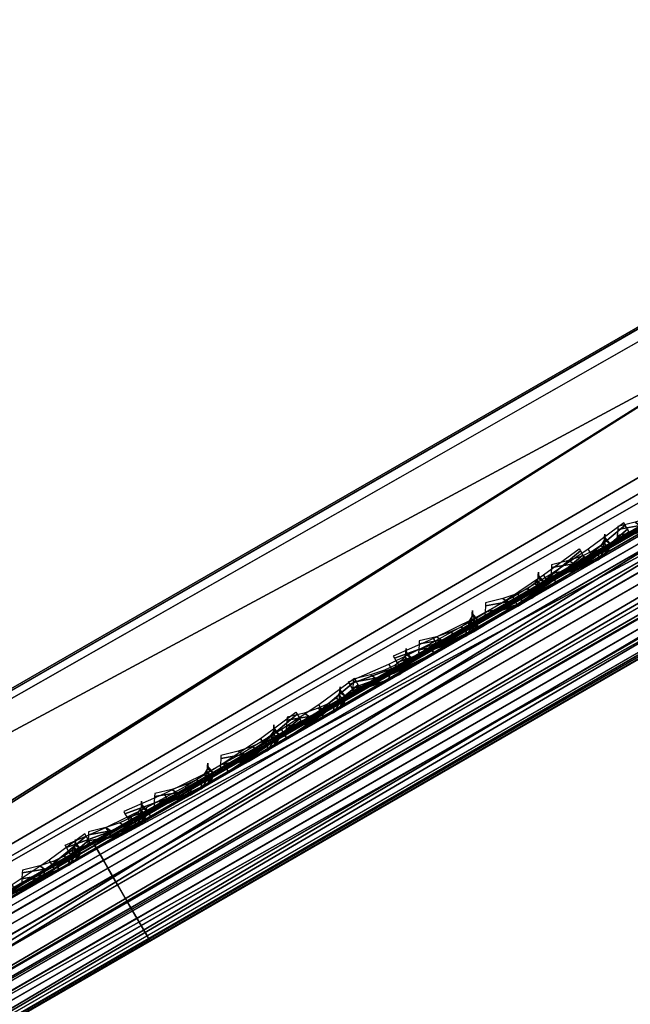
# Model space of a CAD drawing. Header units: inches. Extents: x 0 to 54.6, y -45.5 to 0.
# Tile 349 of 439: x 35.831 to 36.364, y -42.303 to -41.443. Entities that reach past the tile are written whole.
import ezdxf

# ---------------------------------------------------------------- set-up
doc = ezdxf.new("R2010")
doc.units = ezdxf.units.IN
doc.header["$LTSCALE"] = 0.03937
doc.header["$MEASUREMENT"] = 0
for name, color, linetype in [('A-FURN-3-ST', 151, 'Continuous'), ('A-FURN-3-ST-BK', 151, 'Continuous'), ('A-FURN-3-ST-SEAM', 250, 'Continuous'), ('A-FURN-3-STITCH', 15, 'Continuous')]:
    doc.layers.add(name, color=color, linetype=linetype)

msp = doc.modelspace()

# ---------------------------------------------------------------- meshes
at = {"layer": 'A-FURN-3-ST'}
mesh = msp.add_polyface(dxfattribs=at)
corners = [(34.28943, -43.1487, 17.45328), (34.35678, -43.15019, 17.41481), (34.45657, -43.09257, 17.55523), (34.39664, -43.08675, 17.60423), (34.57814, -43.02236, 17.67053), (34.52727, -43.01126, 17.72817), (34.71686, -42.94225, 17.75622), (34.67633, -42.92513, 17.8203), (34.74836, -42.93803, 17.68528), (34.6211, -43.0115, 17.60673), (34.50956, -43.0759, 17.50101), (34.418, -43.12876, 17.37222), (34.35002, -43.16801, 17.22524), (34.28269, -43.19298, 17.25456), (34.30807, -43.19223, 17.06582), (34.74798, -42.71359, 17.97274), (34.71936, -42.66644, 17.97886), (34.57044, -42.81638, 17.91043), (34.54081, -42.76987, 17.91625), (34.40683, -42.9111, 17.80931), (34.37625, -42.86519, 17.81459), (34.26345, -42.99411, 17.67325), (34.25466, -43.13904, 17.47017), (34.36513, -43.07518, 17.62572), (34.49974, -42.99737, 17.75346), (34.65334, -42.90858, 17.8484), (34.82004, -42.81221, 17.90694), (34.24969, -43.00155, 5.04396), (34.38543, -42.85889, 5), (34.44793, -42.96714, 5.03349), (34.33259, -43.09376, 5.10598), (34.49369, -43.04639, 5.125), (34.35558, -43.11031, 5.13407), (34.39611, -43.12743, 5.19814), (34.30435, -43.18044, 5.269), (34.24442, -43.17462, 5.22), (34.31041, -43.19088, 5.40433), (34.24307, -43.21585, 5.375), (34.35735, -43.16378, 5.32323), (34.4276, -43.12322, 5.26907), (34.51043, -43.07539, 5.25), (33.75226, -41.22763, 17.96252), (33.99151, -41.0733, 18), (34.90506, -42.55888, 18), (25.93687, -31.96, 18), (53.48154, -31.83375, 18), (24.57479, -30.87085, 18), (35.03006, -42.77539, 17.75), (34.29392, -43.20039, 16.9), (34.29392, -43.20039, 5.5), (54.00115, -31.53374, 5), (25.55119, -32.41963, 5), (24.20953, -31.34686, 5)]
mesh.append_faces([[corners[k] for k in face] for face in [(0, 1, 2, 3), (3, 2, 4, 5), (5, 4, 6, 7), (8, 6, 9), (9, 6, 4), (9, 4, 10), (10, 4, 2), (10, 2, 11), (11, 2, 1), (11, 1, 12), (12, 1, 13), (12, 13, 14), (15, 16, 17), (17, 16, 18), (17, 18, 19), (19, 18, 20), (19, 20, 21), (22, 0, 3, 23), (23, 3, 5, 24), (24, 5, 7, 25), (21, 23, 24, 19), (19, 24, 25, 17), (17, 25, 26, 15), (27, 28, 29), (27, 29, 30), (30, 29, 31), (30, 31, 32), (32, 31, 33), (32, 33, 34, 35), (36, 37, 38), (38, 37, 34), (38, 34, 39), (39, 34, 33), (39, 33, 40), (40, 33, 31), (41, 18, 16), (42, 16, 43), (44, 45, 46), (10, 11, 47), (47, 11, 12), (47, 12, 14), (14, 48, 47), (49, 36, 40), (40, 36, 38), (40, 38, 39), (50, 51, 52)]])
mesh = msp.add_polyface(dxfattribs=at)
corners = [(53.66729, -31.72628, 17.97884), (53.48154, -31.83375, 18), (53.69382, -31.77463, 17.97283), (53.54404, -31.942, 17.96651), (53.74338, -31.88661, 17.9071), (53.58979, -32.02125, 17.875), (53.75118, -31.91198, 17.87731), (53.75708, -31.9493, 17.80916), (53.90766, -31.86235, 17.75641), (53.91305, -31.81847, 17.82063), (54.04644, -31.78221, 17.67071), (54.06223, -31.7323, 17.72852), (54.16817, -31.71192, 17.55554), (54.19309, -31.65671, 17.60473), (54.12706, -31.74973, 17.50104), (54.01546, -31.81416, 17.60665), (53.88822, -31.88762, 17.68526), (53.75015, -31.96734, 17.73365), (53.60654, -32.05025, 17.75), (54.17872, -31.49418, 17.67355), (54.1548, -31.44422, 17.67781), (54.03514, -31.57722, 17.80945), (54.01045, -31.52773, 17.81449), (53.87145, -31.6719, 17.91058), (53.84588, -31.62295, 17.91621), (53.91017, -31.79024, 17.84869), (54.06389, -31.70142, 17.75378), (54.19873, -31.62351, 17.62621), (54.1312, -31.6926, 5.10495), (54.14379, -31.72604, 5.17418), (54.10941, -31.72124, 5.125), (54.12615, -31.75025, 5.25), (54.12048, -31.66894, 5.0747), (54.06365, -31.642, 5.03349), (54.06448, -31.56073, 5.00789), (54.00115, -31.53374, 5), (54.16664, -31.43776, 5.03812), (35.03006, -42.77539, 17.75), (54.34266, -31.62525, 16.9), (54.32851, -31.63342, 17.06582), (54.28659, -31.65762, 17.22525), (34.29392, -43.20039, 5.5), (54.34266, -31.62525, 5.5), (34.51043, -43.07539, 5.25), (54.21851, -31.69693, 17.37216)]
mesh.append_faces([[corners[k] for k in face] for face in [(0, 1, 2), (2, 1, 3), (2, 3, 4), (4, 3, 5), (4, 5, 6), (6, 5, 7), (6, 7, 8, 9), (9, 8, 10, 11), (11, 10, 12, 13), (14, 12, 15), (15, 12, 10), (15, 10, 16), (16, 10, 8), (16, 8, 17), (17, 8, 7), (17, 7, 18), (18, 7, 5), (19, 20, 21), (21, 20, 22), (21, 22, 23), (23, 22, 24), (23, 24, 2), (2, 24, 0), (23, 2, 4, 25), (25, 4, 6, 9), (25, 9, 11, 26), (26, 11, 13, 27), (23, 25, 26, 21), (21, 26, 27, 19), (28, 29, 30), (30, 29, 31), (28, 30, 32), (32, 30, 33), (32, 33, 34), (34, 33, 35), (34, 35, 36), (37, 38, 18), (18, 38, 39), (18, 39, 40), (38, 41, 42), (42, 43, 31), (40, 44, 18), (18, 44, 14), (18, 14, 15), (15, 16, 18), (18, 16, 17)]])
mesh = msp.add_polyface(dxfattribs=at)
corners = [(35.03006, -42.77539, 17.75), (53.60654, -32.05025, 17.75), (35.01331, -42.74638, 17.875), (53.58979, -32.02125, 17.875), (34.96756, -42.66713, 17.96651), (53.54404, -31.942, 17.96651), (34.90506, -42.55888, 18), (53.48154, -31.83375, 18), (34.67633, -42.92513, 17.8203), (34.71686, -42.94225, 17.75622), (34.86741, -42.85531, 17.80903), (34.83811, -42.83164, 17.8771), (34.88645, -42.8583, 17.73367), (34.74836, -42.93803, 17.68528), (34.82004, -42.81221, 17.90694), (34.74798, -42.71359, 17.97274), (34.71936, -42.66644, 17.97886), (34.65334, -42.90858, 17.8484), (34.38543, -42.85889, 5), (54.00115, -31.53374, 5), (34.44793, -42.96714, 5.03349), (54.06365, -31.642, 5.03349), (34.49369, -43.04639, 5.125), (54.10941, -31.72124, 5.125), (34.51043, -43.07539, 5.25), (54.12615, -31.75025, 5.25), (33.99151, -41.0733, 18), (33.01477, -39.62848, 18), (31.97665, -38.22711, 18), (30.8791, -36.87179, 18), (29.72415, -35.56503, 18), (28.51394, -34.30928, 18), (27.25073, -33.10686, 18), (25.93687, -31.96, 18), (34.6211, -43.0115, 17.60673), (34.50956, -43.0759, 17.50101), (34.29392, -43.20039, 16.9), (54.34266, -31.62525, 16.9), (34.29392, -43.20039, 5.5), (54.34266, -31.62525, 5.5), (33.48546, -41.39569, 5), (32.52327, -39.97263, 5), (31.50064, -38.59237, 5), (30.41947, -37.25746, 5), (29.28178, -35.97039, 5), (28.08968, -34.73354, 5), (26.84538, -33.54922, 5), (25.55119, -32.41963, 5)]
mesh.append_faces([[corners[k] for k in face] for face in [(0, 1, 2), (2, 1, 3), (2, 3, 4), (4, 3, 5), (4, 5, 6), (6, 5, 7), (8, 9, 10, 11), (11, 10, 2), (2, 10, 0), (0, 10, 12), (12, 10, 13), (13, 10, 9), (11, 2, 14), (14, 2, 4), (14, 4, 15), (15, 4, 6), (15, 6, 16), (17, 8, 11, 14), (18, 19, 20), (20, 19, 21), (20, 21, 22), (22, 21, 23), (22, 23, 24), (24, 23, 25), (6, 7, 26), (26, 7, 27), (27, 7, 28), (28, 7, 29), (29, 7, 30), (30, 7, 31), (31, 7, 32), (32, 7, 33), (12, 13, 0), (0, 13, 34), (0, 34, 35), (0, 36, 37), (36, 38, 37), (39, 38, 24), (18, 40, 19), (19, 40, 41), (19, 41, 42), (42, 43, 19), (19, 43, 44), (19, 44, 45), (45, 46, 19), (19, 46, 47)]])
at = {"layer": 'A-FURN-3-ST-BK'}
mesh = msp.add_polyface(dxfattribs=at)
corners = [(34.71906, -42.66592, 17.97886), (34.90506, -42.55888, 18), (34.74564, -42.71434, 17.98487), (34.96756, -42.66713, 18.03349), (34.7952, -42.82631, 18.05057), (35.01331, -42.74638, 18.125), (34.80302, -42.85174, 18.08043), (34.80891, -42.88904, 18.14857), (34.60213, -43.0084, 18.07601), (34.60752, -42.96453, 18.01179), (34.80198, -42.90707, 18.22406), (35.03006, -42.77539, 18.25), (34.60462, -42.93622, 17.98365), (34.76112, -42.87562, 31.88222), (34.72546, -42.93713, 31.84983), (34.83277, -42.87517, 31.55359), (34.87252, -42.81128, 31.57469), (34.87665, -42.825, 31.51125), (34.789, -42.91456, 31.47705), (34.70335, -42.96401, 31.7421), (34.88463, -42.77419, 31.58392), (34.90688, -42.70116, 31.53621), (34.87859, -42.63642, 31.60416), (34.87156, -42.57649, 31.54521), (34.77371, -42.63308, 31.84811), (34.76152, -42.70411, 31.92746), (34.63483, -42.71341, 32.1288), (34.77144, -42.83958, 31.89638), (38.03919, -40.74781, 18.6363), (36.4782, -41.71312, 25.08913), (36.48364, -41.85103, 25.07093), (36.47121, -41.88843, 25.06258), (36.43092, -41.95252, 25.04362), (38.04419, -40.99624, 18.60233), (37.95657, -41.08577, 18.56815), (38.07445, -40.87245, 18.6273), (37.62326, -40.98953, 18), (37.68576, -41.09778, 18.03349), (37.73151, -41.17703, 18.125), (37.74826, -41.20603, 18.25), (36.67936, -39.45016, 18), (36.8314, -39.35285, 18.03372), (37.72215, -40.93205, 18.01336), (37.81583, -40.87761, 18.05237), (36.96295, -39.26869, 18.13035), (37.89924, -40.82913, 18.11525), (37.96805, -40.78915, 18.19851), (37.05629, -39.20907, 18.27683), (38.01858, -40.75978, 18.29773), (33.99151, -41.0733, 18), (34.58269, -43.03367, 18.14716), (34.58177, -43.0342, 31.9877), (37.08486, -39.19133, 18.6363), (33.95887, -41.09246, 31.54521)]
mesh.append_faces([[corners[k] for k in face] for face in [(0, 1, 2), (2, 1, 3), (2, 3, 4), (4, 3, 5), (4, 5, 6), (6, 5, 7), (6, 7, 8, 9), (10, 8, 7), (10, 7, 11), (11, 7, 5), (12, 4, 6, 9), (13, 14, 15, 16), (16, 15, 17), (17, 15, 18), (18, 15, 19), (19, 15, 14), (16, 17, 20), (20, 17, 21), (20, 21, 22), (22, 21, 23), (22, 23, 24), (22, 24, 25), (25, 24, 26), (27, 13, 16, 20), (25, 27, 20, 22), (28, 23, 29), (29, 23, 21), (29, 21, 30), (30, 21, 17), (30, 17, 31), (31, 17, 32), (31, 32, 33), (33, 32, 34), (34, 32, 18), (18, 32, 17), (31, 33, 30), (30, 33, 35), (30, 35, 29), (29, 35, 28), (1, 36, 3), (3, 36, 37), (3, 37, 5), (5, 37, 38), (5, 38, 11), (11, 38, 39), (40, 41, 42), (42, 41, 43), (43, 44, 45), (45, 44, 46), (46, 47, 48), (42, 36, 40), (1, 49, 36), (36, 49, 40), (18, 50, 10), (18, 10, 11), (11, 39, 18), (18, 39, 34), (19, 51, 18), (28, 52, 23), (23, 52, 53)]])
mesh = msp.add_polyface(dxfattribs=at)
corners = [(34.60752, -42.96453, 18.01179), (34.60213, -43.0084, 18.07601), (34.41153, -43.11843, 17.95838), (34.42731, -43.0685, 17.90055), (34.38054, -43.15039, 18.02246), (34.58269, -43.03367, 18.14716), (34.80198, -42.90707, 18.22406), (34.04719, -43.11646, 17.32321), (33.96993, -43.09697, 17.1146), (34.0242, -43.06574, 17.32095), (34.13575, -43.06548, 17.51441), (34.11232, -43.01504, 17.51112), (34.25494, -42.99686, 17.68201), (34.23091, -42.94681, 17.67779), (34.40014, -42.91326, 17.8196), (34.37538, -42.86368, 17.8146), (34.56586, -42.81785, 17.92181), (34.54023, -42.76882, 17.9162), (34.74564, -42.71434, 17.98487), (34.71906, -42.66592, 17.97886), (34.7952, -42.82631, 18.05057), (34.60462, -42.93622, 17.98365), (34.42897, -43.03752, 17.87522), (34.26943, -43.15958, 17.75083), (34.27507, -43.12627, 17.72928), (34.14875, -43.19912, 17.55153), (34.34405, -43.11652, 32.47082), (34.3237, -43.16912, 32.41686), (34.45671, -43.09232, 32.27669), (34.48212, -43.03677, 32.32532), (34.57494, -43.02405, 32.11984), (34.60486, -42.96588, 32.1625), (34.72546, -42.93713, 31.84983), (34.76112, -42.87562, 31.88222), (34.70335, -42.96401, 31.7421), (34.58177, -43.0342, 31.9877), (34.42769, -43.12317, 32.20763), (34.76152, -42.70411, 31.92746), (34.63483, -42.71341, 32.1288), (34.5973, -42.79906, 32.22213), (34.4588, -42.81521, 32.38015), (34.46832, -42.87364, 32.39331), (34.32321, -42.95754, 32.54629), (34.34769, -43.08439, 32.49443), (34.48798, -43.00335, 32.34659), (34.24987, -42.93605, 32.59524), (34.16395, -43.04963, 32.67918), (34.19373, -43.17334, 32.62284), (34.01367, -43.07267, 32.76867), (33.99272, -43.14863, 32.79047), (34.61268, -42.9313, 32.18117), (34.77144, -42.83958, 31.89638), (36.67936, -39.45016, 18), (33.99151, -41.0733, 18), (33.01477, -39.62848, 18), (34.90506, -42.55888, 18), (33.75226, -41.22763, 17.96252), (33.52932, -41.37144, 17.85263), (33.33788, -41.49493, 17.67782), (34.789, -42.91456, 31.47705), (34.24479, -43.22876, 32.39583), (33.95887, -41.09246, 31.54521), (33.84704, -41.16461, 31.88978), (34.77371, -42.63308, 31.84811), (34.87156, -42.57649, 31.54521), (33.47491, -41.40468, 32.47717), (33.68386, -41.26988, 32.20401)]
mesh.append_faces([[corners[k] for k in face] for face in [(0, 1, 2, 3), (4, 2, 5), (5, 2, 1), (5, 1, 6), (7, 8, 9), (7, 9, 10), (10, 9, 11), (10, 11, 12), (12, 11, 13), (12, 13, 14), (14, 13, 15), (14, 15, 16), (16, 15, 17), (16, 17, 18), (18, 17, 19), (16, 18, 20, 21), (21, 0, 3, 22), (22, 3, 23, 24), (16, 21, 22, 14), (14, 22, 24, 12), (12, 24, 25, 10), (26, 27, 28, 29), (29, 28, 30, 31), (31, 30, 32, 33), (34, 32, 35), (35, 32, 30), (35, 30, 36), (36, 30, 28), (37, 38, 39), (39, 38, 40), (39, 40, 41), (41, 40, 42), (41, 42, 43, 44), (44, 43, 26, 29), (40, 45, 42), (42, 45, 46), (42, 46, 47, 43), (45, 48, 46), (46, 48, 49), (31, 50, 44, 29), (50, 39, 41, 44), (50, 31, 33, 51), (39, 50, 51, 37), (52, 53, 54), (55, 19, 53), (53, 19, 56), (19, 17, 56), (56, 17, 57), (17, 15, 57), (15, 13, 58), (58, 13, 11), (4, 5, 59), (59, 35, 36), (59, 36, 60), (61, 62, 63), (61, 63, 64), (45, 40, 65), (40, 38, 66), (66, 38, 62), (38, 63, 62)]])
at = {"layer": 'A-FURN-3-ST-SEAM'}
mesh = msp.add_polyface(dxfattribs=at)
corners = [(53.74635, -31.90409, 17.83236), (53.75536, -31.9193, 17.83337), (53.59614, -32.01123, 17.85149), (53.5873, -31.99592, 17.85046), (47.40381, -35.58637, 17.85149), (47.39497, -35.57106, 17.85046), (41.21148, -39.16151, 17.85149), (41.20264, -39.1462, 17.85046), (35.03853, -42.7702, 17.90452), (35.03773, -42.76881, 17.88681), (41.23005, -39.19367, 17.88681), (41.23085, -39.19505, 17.90452), (47.42238, -35.61853, 17.88681), (47.42318, -35.61991, 17.90452), (53.61471, -32.04339, 17.88681), (53.6155, -32.04477, 17.90452), (53.77985, -31.94805, 17.86802), (53.78361, -31.94772, 17.8854), (53.76467, -31.93258, 17.84056), (53.60422, -32.02522, 17.85881), (47.41189, -35.60036, 17.85881), (41.21956, -39.1755, 17.85881), (35.02724, -42.75065, 17.85881), (35.01916, -42.73665, 17.85149), (53.56563, -31.9584, 17.9), (53.56917, -31.96451, 17.92554), (53.72597, -31.86583, 17.88252), (53.74079, -31.86543, 17.90601), (47.37684, -35.53965, 17.92554), (47.37331, -35.53354, 17.9), (41.18451, -39.1148, 17.92554), (41.18098, -39.10868, 17.9), (34.99219, -42.68994, 17.92554), (41.19036, -39.12492, 17.939), (47.38269, -35.54978, 17.939), (53.57501, -31.97464, 17.939), (53.74888, -31.87425, 17.91922), (41.19823, -39.13856, 17.94716), (47.39056, -35.56342, 17.94716), (53.58289, -31.98828, 17.94716), (53.75812, -31.88711, 17.92722), (35.0361, -42.76599, 17.92169), (41.22842, -39.19085, 17.92169), (47.42075, -35.61571, 17.92169), (53.61308, -32.04057, 17.92169), (53.78405, -31.94185, 17.90224), (41.18739, -39.11978, 17.86752), (41.18271, -39.11167, 17.88263), (47.37503, -35.53653, 17.88263), (47.37972, -35.54464, 17.86752), (53.56736, -31.96139, 17.88263), (53.57204, -31.9695, 17.86752), (53.7318, -31.86645, 17.86392), (53.73395, -31.87602, 17.8491), (34.98866, -42.68382, 17.9), (53.77544, -31.9176, 17.92594), (53.60042, -32.01865, 17.94586), (47.4081, -35.59379, 17.94586), (41.21577, -39.16893, 17.94586), (53.78127, -31.93144, 17.91645), (53.60787, -32.03156, 17.93618), (47.41555, -35.6067, 17.93618), (41.22322, -39.18184, 17.93618), (35.02344, -42.74407, 17.94586), (35.0309, -42.75698, 17.93618), (53.73896, -31.88905, 17.83805), (53.57894, -31.98144, 17.85626), (47.38661, -35.55658, 17.85626), (41.19428, -39.13172, 17.85626)]
mesh.append_faces([[corners[k] for k in face] for face in [(0, 1, 2, 3), (3, 2, 4, 5), (5, 4, 6, 7), (8, 9, 10, 11), (11, 10, 12, 13), (13, 12, 14, 15), (15, 14, 16, 17), (1, 18, 19, 2), (2, 19, 20, 4), (4, 20, 21, 6), (6, 21, 22, 23), (24, 25, 26), (26, 25, 27), (25, 24, 28), (28, 24, 29), (28, 29, 30), (30, 29, 31), (30, 31, 32), (30, 33, 34, 28), (28, 34, 35, 25), (25, 35, 36, 27), (33, 37, 38, 34), (34, 38, 39, 35), (35, 39, 40, 36), (41, 8, 11, 42), (42, 11, 13, 43), (43, 13, 15, 44), (44, 15, 17, 45), (46, 47, 48, 49), (49, 48, 50, 51), (51, 50, 52, 53), (47, 54, 31), (47, 31, 48), (48, 31, 29), (48, 29, 50), (50, 29, 24), (50, 24, 26), (50, 26, 52), (55, 40, 39, 56), (56, 39, 38, 57), (57, 38, 37, 58), (59, 55, 56, 60), (60, 56, 57, 61), (61, 57, 58, 62), (62, 58, 63, 64), (45, 59, 60, 44), (44, 60, 61, 43), (43, 61, 62, 42), (42, 62, 64, 41), (18, 16, 14, 19), (19, 14, 12, 20), (20, 12, 10, 21), (21, 10, 9, 22), (65, 0, 3, 66), (66, 3, 5, 67), (67, 5, 7, 68), (53, 65, 66, 51), (51, 66, 67, 49), (49, 67, 68, 46)]])
mesh = msp.add_polyface(dxfattribs=at)
corners = [(41.20264, -39.1462, 17.85046), (41.21148, -39.16151, 17.85149), (35.01916, -42.73665, 17.85149), (35.01032, -42.72134, 17.85046), (34.869, -42.82335, 17.83539), (34.86032, -42.80794, 17.83438), (34.71595, -42.91171, 17.78471), (34.70743, -42.89621, 17.78376), (34.5685, -42.99684, 17.69624), (34.56014, -42.98125, 17.69539), (34.56275, -43.04489, 17.74063), (34.57034, -43.03866, 17.72581), (34.72326, -42.95037, 17.81756), (34.71841, -42.95501, 17.83402), (34.88199, -42.85873, 17.87012), (34.87999, -42.86172, 17.88753), (35.03773, -42.76881, 17.88681), (35.03853, -42.7702, 17.90452), (35.02724, -42.75065, 17.85881), (34.87592, -42.83801, 17.8426), (34.72169, -42.92705, 17.79153), (34.57311, -43.01284, 17.70238), (34.99219, -42.68994, 17.92554), (41.18098, -39.10868, 17.9), (34.98866, -42.68382, 17.9), (34.83034, -42.78338, 17.90819), (34.831, -42.77484, 17.88312), (34.66538, -42.87862, 17.85357), (34.67, -42.8678, 17.82983), (34.50645, -42.97037, 17.75821), (34.50592, -42.98418, 17.76948), (34.66693, -42.89122, 17.86609), (34.83406, -42.79473, 17.92143), (34.99803, -42.70006, 17.939), (41.19036, -39.12492, 17.939), (41.18451, -39.1148, 17.92554), (34.50994, -43.00005, 17.7763), (34.67221, -42.90636, 17.87367), (34.84065, -42.80912, 17.92944), (35.00591, -42.7137, 17.94716), (41.19823, -39.13856, 17.94716), (34.55219, -43.04538, 17.755), (34.71051, -42.95397, 17.84999), (34.87485, -42.85908, 17.90441), (35.0361, -42.76599, 17.92169), (34.53681, -42.95949, 17.70966), (34.52497, -42.95552, 17.72231), (34.67725, -42.8676, 17.81367), (34.68674, -42.87293, 17.79962), (34.8353, -42.77634, 17.86601), (34.84237, -42.78308, 17.85115), (34.99038, -42.68681, 17.88263), (34.99507, -42.69492, 17.86752), (41.18271, -39.11167, 17.88263), (41.18739, -39.11978, 17.86752), (34.51506, -42.95725, 17.73687), (41.21577, -39.16893, 17.94586), (35.02344, -42.74407, 17.94586), (34.85839, -42.83937, 17.92817), (34.69016, -42.9365, 17.87246), (34.52809, -43.03007, 17.77522), (35.0309, -42.75698, 17.93618), (34.86737, -42.85139, 17.91865), (34.70069, -42.94762, 17.86346), (34.54012, -43.04033, 17.76712), (41.19428, -39.13172, 17.85626), (35.00196, -42.70686, 17.85626), (34.85104, -42.79399, 17.84008), (34.69723, -42.8828, 17.78915), (34.54904, -42.96835, 17.70024)]
mesh.append_faces([[corners[k] for k in face] for face in [(0, 1, 2, 3), (3, 2, 4, 5), (5, 4, 6, 7), (7, 6, 8, 9), (10, 11, 12, 13), (13, 12, 14, 15), (15, 14, 16, 17), (2, 18, 19, 4), (4, 19, 20, 6), (6, 20, 21, 8), (22, 23, 24), (22, 24, 25), (25, 24, 26), (25, 26, 27), (27, 26, 28), (27, 28, 29), (29, 30, 31, 27), (27, 31, 32, 25), (25, 32, 33, 22), (22, 33, 34, 35), (30, 36, 37, 31), (31, 37, 38, 32), (32, 38, 39, 33), (33, 39, 40, 34), (41, 10, 13, 42), (42, 13, 15, 43), (43, 15, 17, 44), (45, 46, 47, 48), (48, 47, 49, 50), (50, 49, 51, 52), (52, 51, 53, 54), (46, 55, 47), (47, 55, 28), (47, 28, 49), (49, 28, 26), (49, 26, 51), (51, 26, 24), (51, 24, 53), (56, 40, 39, 57), (57, 39, 38, 58), (58, 38, 37, 59), (59, 37, 36, 60), (61, 57, 58, 62), (62, 58, 59, 63), (63, 59, 60, 64), (44, 61, 62, 43), (43, 62, 63, 42), (42, 63, 64, 41), (18, 16, 14, 19), (19, 14, 12, 20), (20, 12, 11, 21), (65, 0, 3, 66), (66, 3, 5, 67), (67, 5, 7, 68), (68, 7, 9, 69), (54, 65, 66, 52), (52, 66, 67, 50), (50, 67, 68, 48), (48, 68, 69, 45)]])
mesh = msp.add_polyface(dxfattribs=at)
corners = [(37.03855, -41.54016, 22.92543), (37.055, -41.57115, 22.92507), (38.11339, -40.96009, 18.62181), (38.09694, -40.92909, 18.62216), (37.72443, -41.14417, 18.05284), (37.74196, -41.17454, 18.05414), (35.92962, -42.22089, 18.05414), (35.91208, -42.19052, 18.05284), (35.9447, -42.24702, 18.09548), (35.94227, -42.24281, 18.07831), (37.75462, -41.19645, 18.07831), (37.75704, -41.20066, 18.09548), (38.09404, -41.00609, 18.61051), (38.10592, -40.99363, 18.6152), (37.04752, -41.60469, 22.91847), (37.03565, -41.61716, 22.91378), (37.0201, -41.62429, 22.90894), (38.07849, -41.01323, 18.60568), (37.75625, -41.19928, 18.11319), (35.9439, -42.24564, 18.11319), (35.90813, -42.18368, 18.14374), (35.91649, -42.19816, 18.14954), (37.72884, -41.1518, 18.14954), (37.72048, -41.13732, 18.14374), (37.7974, -41.11222, 18.15862), (37.79017, -41.09708, 18.15297), (38.01727, -40.96597, 18.59733), (38.0208, -40.98324, 18.59574), (36.9624, -41.5943, 22.89901), (36.95887, -41.57703, 22.90059), (36.96136, -41.55968, 22.90367), (38.01975, -40.94862, 18.6004), (37.78548, -41.08387, 18.14201), (37.71358, -41.12538, 18.13248), (35.90124, -42.17174, 18.13248), (37.70717, -41.11428, 18.1), (35.89656, -42.16363, 18.11737), (37.7089, -41.11727, 18.11737), (37.78542, -41.06911, 18.11036), (37.78376, -41.07405, 18.12728), (38.04041, -40.92189, 18.60928), (38.02766, -40.93323, 18.60453), (36.98201, -41.53296, 22.91254), (36.96927, -41.5443, 22.9078), (37.7107, -41.1204, 18.07446), (35.89483, -42.16064, 18.1), (37.79396, -41.07233, 18.08549), (38.06521, -40.91573, 18.61626), (37.00682, -41.52679, 22.91952), (36.9721, -41.60912, 22.89929), (38.03049, -40.99806, 18.59602), (37.80644, -41.12741, 18.15762), (37.73768, -41.16711, 18.14851), (35.92533, -42.21347, 18.14851), (36.98628, -41.61959, 22.90129), (38.04468, -41.00853, 18.59803), (37.74576, -41.18111, 18.14119), (35.93341, -42.22747, 18.14119), (37.05439, -41.58871, 22.92243), (38.11278, -40.97765, 18.61916), (37.74941, -41.18744, 18.06382), (35.93707, -42.2338, 18.06382), (37.02388, -41.53044, 22.9232), (38.08227, -40.91937, 18.61993), (37.80244, -41.08094, 18.07238), (37.81191, -41.09366, 18.06443), (37.71655, -41.13052, 18.061), (35.90421, -42.17688, 18.061), (35.89836, -42.16676, 18.07446)]
mesh.append_faces([[corners[k] for k in face] for face in [(0, 1, 2, 3), (4, 5, 6, 7), (8, 9, 10, 11), (12, 13, 14, 15), (15, 16, 17, 12), (11, 18, 19, 8), (20, 21, 22, 23), (23, 22, 24, 25), (26, 27, 28, 29), (29, 30, 31, 26), (25, 32, 33, 23), (23, 33, 34, 20), (35, 36, 37), (35, 37, 38), (38, 37, 39), (40, 41, 42), (42, 41, 43), (44, 45, 35), (44, 35, 46), (46, 35, 38), (47, 40, 48), (48, 40, 42), (49, 28, 27, 50), (51, 24, 22, 52), (52, 22, 21, 53), (30, 43, 41, 31), (32, 39, 37, 33), (33, 37, 36, 34), (54, 49, 50, 55), (56, 52, 53, 57), (16, 54, 55, 17), (18, 56, 57, 19), (58, 14, 13, 59), (60, 10, 9, 61), (1, 58, 59, 2), (5, 60, 61, 6), (62, 0, 3, 63), (64, 65, 4, 66), (66, 4, 7, 67), (48, 62, 63, 47), (46, 64, 66, 44), (44, 66, 67, 68)]])
mesh = msp.add_polyface(dxfattribs=at)
corners = [(34.92176, -42.76228, 31.53196), (34.93821, -42.79328, 31.5316), (37.055, -41.57115, 22.92507), (37.03855, -41.54016, 22.92543), (35.91208, -42.19052, 18.05284), (35.92962, -42.22089, 18.05414), (35.02344, -42.74407, 18.05414), (35.00591, -42.7137, 18.05284), (34.91074, -42.84397, 18.08622), (34.91015, -42.83871, 18.06918), (35.0361, -42.76599, 18.07831), (35.03853, -42.7702, 18.09548), (35.94227, -42.24281, 18.07831), (35.9447, -42.24702, 18.09548), (37.03565, -41.61716, 22.91378), (37.04752, -41.60469, 22.91847), (34.93074, -42.82682, 31.525), (34.91886, -42.83928, 31.52031), (34.90331, -42.84642, 31.51547), (37.0201, -41.62429, 22.90894), (35.9439, -42.24564, 18.11319), (35.03773, -42.76881, 18.11319), (34.90805, -42.84368, 18.10379), (35.00196, -42.70686, 18.14374), (35.01032, -42.72134, 18.14954), (35.91649, -42.19816, 18.14954), (35.90813, -42.18368, 18.14374), (36.95887, -41.57703, 22.90059), (36.9624, -41.5943, 22.89901), (34.84562, -42.81643, 31.50554), (34.84209, -42.79916, 31.50712), (34.84457, -42.78181, 31.5102), (36.96136, -41.55968, 22.90367), (35.90124, -42.17174, 18.13248), (34.99507, -42.69492, 18.13248), (34.98866, -42.68382, 18.1), (34.99038, -42.68681, 18.11737), (35.89483, -42.16064, 18.1), (35.89656, -42.16363, 18.11737), (37.70717, -41.11428, 18.1), (36.98201, -41.53296, 22.91254), (36.96927, -41.5443, 22.9078), (34.86522, -42.75508, 31.51907), (34.85248, -42.76643, 31.51433), (34.99219, -42.68994, 18.07446), (35.89836, -42.16676, 18.07446), (37.7107, -41.1204, 18.07446), (37.00682, -41.52679, 22.91952), (34.89003, -42.74892, 31.52605), (34.85531, -42.83125, 31.50582), (36.9721, -41.60912, 22.89929), (35.92533, -42.21347, 18.14851), (35.01916, -42.73665, 18.14851), (34.8695, -42.84172, 31.50782), (36.98628, -41.61959, 22.90129), (35.93341, -42.22747, 18.14119), (35.02724, -42.75065, 18.14119), (34.88571, -42.8137, 18.13884), (34.89457, -42.82724, 18.13157), (34.9376, -42.81084, 31.52896), (37.05439, -41.58871, 22.92243), (35.93707, -42.2338, 18.06382), (35.0309, -42.75698, 18.06382), (34.9065, -42.8288, 18.0548), (34.90008, -42.8153, 18.0452), (34.90709, -42.75257, 31.52973), (37.02388, -41.53044, 22.9232), (35.90421, -42.17688, 18.061), (34.99803, -42.70006, 18.061)]
mesh.append_faces([[corners[k] for k in face] for face in [(0, 1, 2, 3), (4, 5, 6, 7), (8, 9, 10, 11), (11, 10, 12, 13), (14, 15, 16, 17), (17, 18, 19, 14), (13, 20, 21, 11), (11, 21, 22, 8), (23, 24, 25, 26), (27, 28, 29, 30), (30, 31, 32, 27), (26, 33, 34, 23), (35, 36, 37), (37, 36, 38), (37, 38, 39), (40, 41, 42), (42, 41, 43), (44, 35, 45), (45, 35, 37), (45, 37, 46), (47, 40, 48), (48, 40, 42), (49, 29, 28, 50), (51, 25, 24, 52), (31, 43, 41, 32), (33, 38, 36, 34), (53, 49, 50, 54), (55, 51, 52, 56), (56, 52, 57, 58), (18, 53, 54, 19), (20, 55, 56, 21), (21, 56, 58, 22), (59, 16, 15, 60), (61, 12, 10, 62), (62, 10, 9, 63), (1, 59, 60, 2), (5, 61, 62, 6), (6, 62, 63, 64), (65, 0, 3, 66), (67, 4, 7, 68), (48, 65, 66, 47), (45, 67, 68, 44)]])
at = {"layer": 'A-FURN-3-STITCH'}
mesh = msp.add_polymesh((7, 4), dxfattribs=at)
for k, corner in enumerate([(36.39875, -41.86894, 25.42255), (36.39887, -41.86636, 25.42288), (36.39918, -41.86121, 25.42355), (36.39936, -41.85863, 25.42389), (36.39857, -41.87398, 25.46133), (36.40313, -41.87178, 25.46252), (36.40344, -41.86662, 25.46319), (36.39918, -41.86367, 25.46267), (36.39533, -41.87883, 25.49999), (36.3999, -41.87662, 25.50118), (36.4002, -41.87147, 25.50186), (36.39594, -41.86852, 25.50133), (36.38906, -41.88344, 25.53831), (36.39362, -41.88124, 25.5395), (36.39393, -41.87609, 25.54017), (36.38967, -41.87313, 25.53965), (36.37978, -41.88781, 25.57604), (36.38434, -41.8856, 25.57723), (36.38465, -41.88045, 25.57791), (36.38039, -41.8775, 25.57738), (36.36755, -41.89189, 25.61296), (36.37212, -41.88969, 25.61415), (36.37242, -41.88453, 25.61482), (36.36817, -41.88158, 25.6143), (36.35246, -41.89567, 25.64883), (36.35266, -41.8931, 25.64918), (36.35297, -41.88794, 25.64985), (36.35307, -41.88536, 25.65017)]):
    mesh.set_mesh_vertex(divmod(k, 4), corner)
mesh = msp.add_polymesh((7, 4), dxfattribs=at)
for k, corner in enumerate([(36.36279, -41.8897, 17.94995), (36.36169, -41.88783, 17.95138), (36.35949, -41.88412, 17.9543), (36.3584, -41.88228, 17.95579), (36.33163, -41.91263, 17.95562), (36.33174, -41.91299, 17.96081), (36.32955, -41.90928, 17.96373), (36.32724, -41.90521, 17.96146), (36.29924, -41.9343, 17.95878), (36.29935, -41.93467, 17.96397), (36.29716, -41.93096, 17.96689), (36.29485, -41.92688, 17.96462), (36.26582, -41.95459, 17.9594), (36.26593, -41.95496, 17.96459), (36.26374, -41.95125, 17.96751), (36.26143, -41.94717, 17.96524), (36.23158, -41.97337, 17.95748), (36.23169, -41.97374, 17.96267), (36.22949, -41.97003, 17.96559), (36.22718, -41.96595, 17.96332), (36.19672, -41.99052, 17.95303), (36.19683, -41.99089, 17.95822), (36.19464, -41.98718, 17.96114), (36.19233, -41.9831, 17.95887), (36.16147, -42.00594, 17.94608), (36.16038, -42.00411, 17.94758), (36.15818, -42.0004, 17.9505), (36.15707, -41.99852, 17.95192)]):
    mesh.set_mesh_vertex(divmod(k, 4), corner)
mesh = msp.add_polymesh((7, 4), dxfattribs=at)
for k, corner in enumerate([(36.34101, -41.90227, 25.65727), (36.34114, -41.89969, 25.6576), (36.34145, -41.89454, 25.65828), (36.34163, -41.89196, 25.65862), (36.34084, -41.90731, 25.69605), (36.3454, -41.90511, 25.69724), (36.34571, -41.89995, 25.69791), (36.34145, -41.897, 25.69739), (36.3376, -41.91216, 25.73471), (36.34217, -41.90995, 25.73591), (36.34247, -41.9048, 25.73658), (36.33821, -41.90185, 25.73606), (36.33132, -41.91677, 25.77303), (36.33589, -41.91457, 25.77423), (36.3362, -41.90942, 25.7749), (36.33194, -41.90646, 25.77437), (36.32205, -41.92114, 25.81076), (36.32661, -41.91894, 25.81196), (36.32692, -41.91378, 25.81263), (36.32266, -41.91083, 25.81211), (36.30982, -41.92522, 25.84768), (36.31439, -41.92302, 25.84888), (36.31469, -41.91786, 25.84955), (36.31043, -41.91491, 25.84902), (36.29473, -41.929, 25.88355), (36.29493, -41.92643, 25.8839), (36.29524, -41.92127, 25.88457), (36.29534, -41.91869, 25.8849)]):
    mesh.set_mesh_vertex(divmod(k, 4), corner)
mesh = msp.add_polymesh((7, 4), dxfattribs=at)
for k, corner in enumerate([(36.31939, -41.9048, 18.04677), (36.32046, -41.90665, 18.04825), (36.32261, -41.91039, 18.05117), (36.3237, -41.91227, 18.05261), (36.28832, -41.92768, 18.04043), (36.29066, -41.93173, 18.03815), (36.29282, -41.93547, 18.04107), (36.29263, -41.93515, 18.04627), (36.25598, -41.94932, 18.03659), (36.25833, -41.95338, 18.03432), (36.26048, -41.95711, 18.03724), (36.26029, -41.95679, 18.04243), (36.22258, -41.9696, 18.03529), (36.22492, -41.97366, 18.03302), (36.22707, -41.97739, 18.03594), (36.22688, -41.97707, 18.04113), (36.18831, -41.9884, 18.03653), (36.19065, -41.99245, 18.03426), (36.19281, -41.99619, 18.03718), (36.19262, -41.99586, 18.04237), (36.15339, -42.00558, 18.0403), (36.15573, -42.00964, 18.03803), (36.15789, -42.01337, 18.04095), (36.1577, -42.01305, 18.04614), (36.11804, -42.02106, 18.04658), (36.11913, -42.02295, 18.048), (36.12128, -42.02668, 18.05092), (36.12234, -42.02853, 18.05242)]):
    mesh.set_mesh_vertex(divmod(k, 4), corner)
mesh = msp.add_polymesh((7, 4), dxfattribs=at)
for k, corner in enumerate([(36.28328, -41.9356, 25.892), (36.28341, -41.93302, 25.89233), (36.28372, -41.92787, 25.893), (36.2839, -41.92529, 25.89334), (36.28311, -41.94064, 25.93077), (36.28767, -41.93844, 25.93197), (36.28798, -41.93328, 25.93264), (36.28372, -41.93033, 25.93212), (36.27987, -41.94549, 25.96944), (36.28444, -41.94328, 25.97063), (36.28474, -41.93813, 25.9713), (36.28048, -41.93518, 25.97078), (36.27359, -41.95011, 26.00775), (36.27816, -41.9479, 26.00895), (36.27846, -41.94275, 26.00962), (36.27421, -41.9398, 26.0091), (36.26432, -41.95447, 26.04549), (36.26888, -41.95227, 26.04668), (36.26919, -41.94711, 26.04735), (36.26493, -41.94416, 26.04683), (36.25209, -41.95855, 26.0824), (36.25666, -41.95635, 26.0836), (36.25696, -41.95119, 26.08427), (36.2527, -41.94824, 26.08375), (36.237, -41.96233, 26.11828), (36.2372, -41.95976, 26.11862), (36.23751, -41.9546, 26.1193), (36.23761, -41.95202, 26.11962)]):
    mesh.set_mesh_vertex(divmod(k, 4), corner)
mesh = msp.add_polymesh((7, 4), dxfattribs=at)
for k, corner in enumerate([(36.22555, -41.96893, 26.12672), (36.22568, -41.96635, 26.12705), (36.22598, -41.9612, 26.12772), (36.22617, -41.95862, 26.12806), (36.22538, -41.97397, 26.1655), (36.22994, -41.97177, 26.16669), (36.23025, -41.96661, 26.16736), (36.22599, -41.96366, 26.16684), (36.22214, -41.97882, 26.20416), (36.22671, -41.97661, 26.20536), (36.22701, -41.97146, 26.20603), (36.22275, -41.96851, 26.2055), (36.21586, -41.98344, 26.24248), (36.22043, -41.98123, 26.24367), (36.22073, -41.97608, 26.24434), (36.21648, -41.97313, 26.24382), (36.20658, -41.9878, 26.28021), (36.21115, -41.9856, 26.28141), (36.21146, -41.98044, 26.28208), (36.2072, -41.97749, 26.28155), (36.19436, -41.99188, 26.31713), (36.19893, -41.98968, 26.31832), (36.19923, -41.98452, 26.31899), (36.19497, -41.98157, 26.31847), (36.17927, -41.99566, 26.353), (36.17947, -41.99309, 26.35335), (36.17978, -41.98793, 26.35402), (36.17988, -41.98535, 26.35434)]):
    mesh.set_mesh_vertex(divmod(k, 4), corner)
mesh = msp.add_polymesh((7, 4), dxfattribs=at)
for k, corner in enumerate([(36.16782, -42.00226, 26.36145), (36.16795, -41.99968, 26.36178), (36.16825, -41.99453, 26.36245), (36.16844, -41.99195, 26.36279), (36.16765, -42.0073, 26.40022), (36.17221, -42.0051, 26.40141), (36.17252, -41.99994, 26.40209), (36.16826, -41.99699, 26.40156), (36.16441, -42.01215, 26.43888), (36.16897, -42.00994, 26.44008), (36.16928, -42.00479, 26.44075), (36.16502, -42.00184, 26.44023), (36.15813, -42.01677, 26.4772), (36.1627, -42.01456, 26.4784), (36.163, -42.00941, 26.47907), (36.15874, -42.00646, 26.47855), (36.14885, -42.02113, 26.51494), (36.15342, -42.01893, 26.51613), (36.15372, -42.01377, 26.5168), (36.14947, -42.01082, 26.51628), (36.13663, -42.02521, 26.55185), (36.1412, -42.02301, 26.55305), (36.1415, -42.01786, 26.55372), (36.13724, -42.0149, 26.55319), (36.12154, -42.02899, 26.58773), (36.12174, -42.02642, 26.58807), (36.12205, -42.02126, 26.58874), (36.12215, -42.01868, 26.58907)]):
    mesh.set_mesh_vertex(divmod(k, 4), corner)
mesh = msp.add_polymesh((7, 4), dxfattribs=at)
for k, corner in enumerate([(36.12764, -42.02546, 17.94995), (36.12653, -42.02359, 17.95138), (36.12434, -42.01988, 17.9543), (36.12325, -42.01804, 17.95579), (36.09648, -42.04839, 17.95562), (36.09659, -42.04876, 17.96081), (36.09439, -42.04505, 17.96373), (36.09208, -42.04097, 17.96146), (36.06409, -42.07007, 17.95878), (36.0642, -42.07043, 17.96397), (36.062, -42.06673, 17.96689), (36.05969, -42.06265, 17.96462), (36.03067, -42.09036, 17.9594), (36.03078, -42.09072, 17.96459), (36.02858, -42.08701, 17.96751), (36.02627, -42.08294, 17.96524), (35.99643, -42.10914, 17.95748), (35.99654, -42.1095, 17.96267), (35.99434, -42.10579, 17.96559), (35.99203, -42.10172, 17.96332), (35.96157, -42.12629, 17.95303), (35.96168, -42.12665, 17.95822), (35.95948, -42.12294, 17.96114), (35.95717, -42.11887, 17.95887), (35.92631, -42.1417, 17.94608), (35.92523, -42.13987, 17.94758), (35.92303, -42.13617, 17.9505), (35.92192, -42.13429, 17.95192)]):
    mesh.set_mesh_vertex(divmod(k, 4), corner)
mesh = msp.add_polymesh((7, 4), dxfattribs=at)
for k, corner in enumerate([(36.11009, -42.03559, 26.59617), (36.11022, -42.03301, 26.5965), (36.11052, -42.02786, 26.59717), (36.1107, -42.02528, 26.59751), (36.10992, -42.04063, 26.63494), (36.11448, -42.03843, 26.63614), (36.11479, -42.03328, 26.63681), (36.11053, -42.03032, 26.63629), (36.10668, -42.04548, 26.67361), (36.11124, -42.04328, 26.6748), (36.11155, -42.03812, 26.67547), (36.10729, -42.03517, 26.67495), (36.1004, -42.0501, 26.71193), (36.10497, -42.04789, 26.71312), (36.10527, -42.04274, 26.71379), (36.10101, -42.03979, 26.71327), (36.09112, -42.05446, 26.74966), (36.09569, -42.05226, 26.75085), (36.09599, -42.0471, 26.75152), (36.09174, -42.04415, 26.751), (36.0789, -42.05855, 26.78658), (36.08347, -42.05634, 26.78777), (36.08377, -42.05119, 26.78844), (36.07951, -42.04824, 26.78792), (36.06381, -42.06232, 26.82245), (36.06401, -42.05975, 26.82279), (36.06432, -42.05459, 26.82347), (36.06442, -42.05201, 26.82379)]):
    mesh.set_mesh_vertex(divmod(k, 4), corner)
mesh = msp.add_polymesh((7, 4), dxfattribs=at)
for k, corner in enumerate([(36.07225, -42.04748, 18.04677), (36.07332, -42.04934, 18.04825), (36.07547, -42.05307, 18.05117), (36.07656, -42.05495, 18.05261), (36.04118, -42.07036, 18.04043), (36.04353, -42.07442, 18.03815), (36.04568, -42.07815, 18.04107), (36.04549, -42.07783, 18.04627), (36.00884, -42.09201, 18.03659), (36.01119, -42.09606, 18.03432), (36.01334, -42.0998, 18.03724), (36.01315, -42.09948, 18.04243), (35.97544, -42.11229, 18.03529), (35.97778, -42.11635, 18.03302), (35.97994, -42.12008, 18.03594), (35.97975, -42.11976, 18.04113), (35.94117, -42.13108, 18.03653), (35.94352, -42.13514, 18.03426), (35.94567, -42.13887, 18.03718), (35.94548, -42.13855, 18.04237), (35.90625, -42.14827, 18.0403), (35.9086, -42.15232, 18.03803), (35.91075, -42.15606, 18.04095), (35.91056, -42.15574, 18.04614), (35.8709, -42.16374, 18.04658), (35.87199, -42.16563, 18.048), (35.87414, -42.16937, 18.05092), (35.87521, -42.17121, 18.05242)]):
    mesh.set_mesh_vertex(divmod(k, 4), corner)
mesh = msp.add_polymesh((7, 4), dxfattribs=at)
for k, corner in enumerate([(36.05236, -42.06892, 26.83089), (36.05249, -42.06634, 26.83122), (36.05279, -42.06119, 26.83189), (36.05297, -42.05861, 26.83224), (36.05219, -42.07397, 26.86967), (36.05675, -42.07176, 26.87086), (36.05706, -42.06661, 26.87153), (36.0528, -42.06366, 26.87101), (36.04895, -42.07881, 26.90833), (36.05351, -42.07661, 26.90953), (36.05382, -42.07145, 26.9102), (36.04956, -42.0685, 26.90968), (36.04267, -42.08343, 26.94665), (36.04724, -42.08122, 26.94784), (36.04754, -42.07607, 26.94851), (36.04328, -42.07312, 26.94799), (36.03339, -42.08779, 26.98438), (36.03796, -42.08559, 26.98558), (36.03826, -42.08043, 26.98625), (36.03401, -42.07748, 26.98573), (36.02117, -42.09188, 27.0213), (36.02573, -42.08967, 27.02249), (36.02604, -42.08452, 27.02316), (36.02178, -42.08157, 27.02264), (36.00608, -42.09565, 27.05717), (36.00628, -42.09308, 27.05752), (36.00659, -42.08792, 27.05819), (36.00669, -42.08534, 27.05852)]):
    mesh.set_mesh_vertex(divmod(k, 4), corner)
mesh = msp.add_polymesh((7, 4), dxfattribs=at)
for k, corner in enumerate([(35.99463, -42.10226, 27.06562), (35.99476, -42.09968, 27.06595), (35.99506, -42.09452, 27.06662), (35.99524, -42.09195, 27.06696), (35.99445, -42.1073, 27.10439), (35.99902, -42.10509, 27.10558), (35.99933, -42.09994, 27.10626), (35.99507, -42.09699, 27.10573), (35.99122, -42.11214, 27.14306), (35.99578, -42.10994, 27.14425), (35.99609, -42.10478, 27.14492), (35.99183, -42.10183, 27.1444), (35.98494, -42.11676, 27.18137), (35.98951, -42.11456, 27.18257), (35.98981, -42.1094, 27.18324), (35.98555, -42.10645, 27.18272), (35.97566, -42.12112, 27.21911), (35.98023, -42.11892, 27.2203), (35.98053, -42.11376, 27.22097), (35.97627, -42.11081, 27.22045), (35.96344, -42.12521, 27.25602), (35.968, -42.123, 27.25722), (35.96831, -42.11785, 27.25789), (35.96405, -42.1149, 27.25737), (35.94835, -42.12898, 27.2919), (35.94855, -42.12641, 27.29224), (35.94886, -42.12126, 27.29291), (35.94896, -42.11867, 27.29324)]):
    mesh.set_mesh_vertex(divmod(k, 4), corner)
mesh = msp.add_polymesh((7, 4), dxfattribs=at)
for k, corner in enumerate([(35.9369, -42.13559, 27.30034), (35.93703, -42.13301, 27.30067), (35.93733, -42.12785, 27.30134), (35.93751, -42.12528, 27.30168), (35.93672, -42.14063, 27.33911), (35.94129, -42.13842, 27.34031), (35.94159, -42.13327, 27.34098), (35.93734, -42.13032, 27.34046), (35.93349, -42.14547, 27.37778), (35.93805, -42.14327, 27.37897), (35.93836, -42.13811, 27.37964), (35.9341, -42.13516, 27.37912), (35.92721, -42.15009, 27.4161), (35.93178, -42.14789, 27.41729), (35.93208, -42.14273, 27.41796), (35.92782, -42.13978, 27.41744), (35.91793, -42.15445, 27.45383), (35.9225, -42.15225, 27.45502), (35.9228, -42.1471, 27.45569), (35.91854, -42.14414, 27.45517), (35.90571, -42.15854, 27.49075), (35.91027, -42.15633, 27.49194), (35.91058, -42.15118, 27.49261), (35.90632, -42.14823, 27.49209), (35.89062, -42.16231, 27.52662), (35.89082, -42.15974, 27.52696), (35.89113, -42.15459, 27.52764), (35.89123, -42.152, 27.52796)]):
    mesh.set_mesh_vertex(divmod(k, 4), corner)
mesh = msp.add_polymesh((7, 4), dxfattribs=at)
for k, corner in enumerate([(35.89249, -42.16123, 17.94995), (35.89138, -42.15936, 17.95138), (35.88918, -42.15565, 17.9543), (35.88809, -42.15381, 17.95579), (35.86133, -42.18416, 17.95562), (35.86144, -42.18452, 17.96081), (35.85924, -42.18081, 17.96373), (35.85693, -42.17674, 17.96146), (35.82894, -42.20583, 17.95878), (35.82905, -42.2062, 17.96397), (35.82685, -42.20249, 17.96689), (35.82454, -42.19841, 17.96462), (35.79552, -42.22612, 17.9594), (35.79563, -42.22649, 17.96459), (35.79343, -42.22278, 17.96751), (35.79112, -42.2187, 17.96524), (35.76128, -42.2449, 17.95748), (35.76139, -42.24527, 17.96267), (35.75919, -42.24156, 17.96559), (35.75688, -42.23748, 17.96332), (35.72642, -42.26205, 17.95303), (35.72653, -42.26242, 17.95822), (35.72433, -42.25871, 17.96114), (35.72202, -42.25463, 17.95887), (35.69116, -42.27747, 17.94608), (35.69008, -42.27564, 17.94758), (35.68788, -42.27193, 17.9505), (35.68677, -42.27005, 17.95192)]):
    mesh.set_mesh_vertex(divmod(k, 4), corner)
mesh = msp.add_polymesh((7, 4), dxfattribs=at)
for k, corner in enumerate([(35.87917, -42.16892, 27.53506), (35.8793, -42.16634, 27.53539), (35.8796, -42.16118, 27.53606), (35.87978, -42.15861, 27.53641), (35.87899, -42.17396, 27.57384), (35.88356, -42.17175, 27.57503), (35.88386, -42.1666, 27.5757), (35.87961, -42.16365, 27.57518), (35.87576, -42.1788, 27.6125), (35.88032, -42.1766, 27.6137), (35.88063, -42.17144, 27.61437), (35.87637, -42.16849, 27.61385), (35.86948, -42.18342, 27.65082), (35.87404, -42.18122, 27.65201), (35.87435, -42.17606, 27.65269), (35.87009, -42.17311, 27.65216), (35.8602, -42.18778, 27.68855), (35.86477, -42.18558, 27.68975), (35.86507, -42.18043, 27.69042), (35.86081, -42.17748, 27.6899), (35.84798, -42.19187, 27.72547), (35.85254, -42.18966, 27.72666), (35.85285, -42.18451, 27.72734), (35.84859, -42.18156, 27.72681), (35.83289, -42.19565, 27.76134), (35.83309, -42.19307, 27.76169), (35.83339, -42.18792, 27.76236), (35.8335, -42.18534, 27.76269)]):
    mesh.set_mesh_vertex(divmod(k, 4), corner)

doc.saveas('drawing.dxf')
